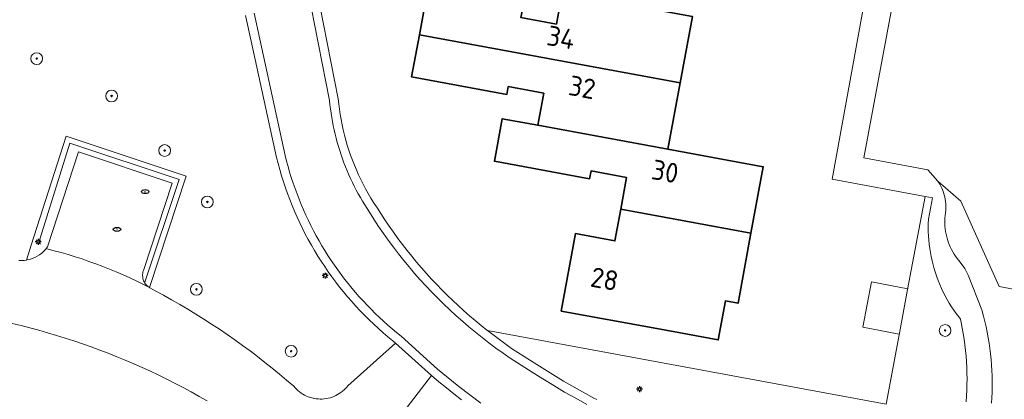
# Model space of a CAD drawing. Header units: metres. Extents: x 152610 to 160096, y 456114 to 462495.
# Tile 615 of 656: x 158819 to 158886, y 460780 to 460806. Entities that reach past the tile are written whole.
import ezdxf
from ezdxf.enums import TextEntityAlignment as Align

# ---------------------------------------------------------------- set-up
doc = ezdxf.new("R2010")
doc.units = ezdxf.units.M
doc.header["$LTSCALE"] = 0.5
doc.layers.get('0').update_dxf_attribs({"linetype": 'CONTINUOUS'})
for name, color, linetype, lineweight in [('B-PV-GR-BEPLANTING_CULTUUR_BOSPLANTSOEN-GV', 251, 'CONTINUOUS', 18), ('B-PV-GR-BOOM-S', 251, 'CONTINUOUS', 25), ('B-PV-IE-MEUBILAIR-S', 251, 'CONTINUOUS', 25), ('B-PV-IE-TERREINAFSCHEIDING_KUNSTMATIG_MUUR-G', 251, 'IE-TERREINAFSCHEIDING_KUNSTMATIG-SO', 18), ('B-PV-OG-BEBOUWING-GV', 6, 'CONTINUOUS', 35), ('B-PV-OG-BEBOUWING-T18', 1, 'CONTINUOUS', 18), ('B-PV-OG-BEBOUWING_SCHUUR-GV', 251, 'CONTINUOUS', 18), ('B-PV-VH-HALFVERHARDING_GRAVEL-GV', 251, 'CONTINUOUS', 18), ('B-PV-VH-OPENVERHARDING_BETONSTRAATSTEEN-GV', 251, 'CONTINUOUS', 18), ('B-PV-VH-OPENVERHARDING_STRAATBAKSTEEN-GV', 251, 'CONTINUOUS', 18)]:
    doc.layers.add(name, color=color, linetype=linetype, lineweight=lineweight)
doc.styles.add('NLCS-ISO', font='NLCS-ISO.ttf')
doc.styles.add('NLCS-ISO-M750-T18', font='NLCS-ISO.ttf', dxfattribs={"height": 1.35})
doc.linetypes.add('IE-TERREINAFSCHEIDING_KUNSTMATIG-SO', pattern='A,4,[82,NLCS.SHX,S=0.75,R=90,X=0,Y=0],4,-2', length=10)

# ---------------------------------------------------------------- blocks, each defined once
blk = doc.blocks.new('SIE-MEUBILAIR_PAAL_LICHTMAST-SO')
for points in [[(-0.62, 0), (-1, 0)], [(-0.71, 0.71), (-0.44, 0.44)], [(0, 1), (0, 0.62)], [(0.44, 0.44), (0.71, 0.71)], [(1, 0), (0.62, 0)], [(-0.71, -0.71), (-0.44, -0.44)], [(0, -0.62), (0, -1)], [(0.44, -0.44), (0.71, -0.71)]]:
    blk.add_lwpolyline(points)
blk.add_circle((0, 0), 0.5)
blk = doc.blocks.new('SIE-MEUBILAIR_PUT_RIOOLPUT-SO')
blk.add_ellipse((0, 0), major_axis=(1.25, 0), ratio=0.54)
at = {"style": 'NLCS-ISO'}
blk.add_text('ri', height=0.75, dxfattribs=at).set_placement((-0.04, 0.07), align=Align.MIDDLE_CENTER)
blk = doc.blocks.new('SGR-BOOM_GBKN-SO')
at = {"linetype": 'ByBlock', "lineweight": 18}
h = blk.add_hatch(color=0, dxfattribs=at)
h.dxf.hatch_style = 1
edge = h.paths.add_edge_path()
edge.add_arc((0, 0), 0.25, 0, 360)
at = {"color": 0, "linetype": 'ByBlock', "lineweight": 18}
for radius in [2, 0.25]:
    blk.add_circle((0, 0), radius, dxfattribs=at)
at = {"color": 0, "linetype": 'ByBlock', "lineweight": 18, "style": 'NLCS-ISO'}
blk.add_attdef('SOORT', (2.5, 0), '', height=1.5, dxfattribs=at)

msp = doc.modelspace()

# ---------------------------------------------------------------- linework, layer by layer
at = {"layer": 'B-PV-GR-BEPLANTING_CULTUUR_BOSPLANTSOEN-GV', "flags": 128}
for points in [[(158819.169, 460789.527), (158819.356, 460789.522), (158819.543, 460789.532), (158819.689, 460789.553), (158820.016, 460790.565), (158822.388, 460797.969), (158830.535, 460795.243), (158828.032, 460787.687), (158828.069, 460787.663), (158828.108, 460787.642), (158828.431, 460787.471), (158828.99, 460787.168), (158829.545, 460786.858), (158830.096, 460786.541), (158830.642, 460786.217), (158831.185, 460785.886), (158831.724, 460785.549), (158832.258, 460785.204), (158832.788, 460784.853), (158833.314, 460784.495), (158833.835, 460784.131), (158834.351, 460783.76), (158834.863, 460783.383), (158835.37, 460782.999), (158835.871, 460782.609), (158836.368, 460782.213), (158836.86, 460781.81), (158837.347, 460781.402), (158837.829, 460780.987), (158837.918, 460780.883), (158838.013, 460780.785), (158838.114, 460780.692), (158838.22, 460780.605), (158838.331, 460780.525), (158838.446, 460780.451), (158838.566, 460780.384), (158838.689, 460780.324), (158838.816, 460780.271), (158838.945, 460780.226), (158839.077, 460780.189), (158839.21, 460780.159), (158839.346, 460780.137), (158839.482, 460780.123), (158839.619, 460780.117), (158839.756, 460780.119), (158839.892, 460780.129), (158840.028, 460780.147), (158840.163, 460780.173), (158840.295, 460780.207), (158840.426, 460780.248), (158840.554, 460780.297), (158840.679, 460780.353), (158840.8, 460780.417), (158840.918, 460780.487), (158841.031, 460780.564), (158841.139, 460780.648), (158841.243, 460780.738), (158841.341, 460780.834), (158841.433, 460780.935), (158841.507, 460781.026), (158844.744, 460783.918), (158844.55, 460784.073), (158844.219, 460784.345), (158843.893, 460784.624), (158843.573, 460784.909), (158843.257, 460785.199), (158842.948, 460785.496), (158842.643, 460785.798), (158842.345, 460786.106), (158842.052, 460786.419), (158841.765, 460786.738), (158841.484, 460787.062), (158841.209, 460787.391), (158840.941, 460787.725), (158840.678, 460788.064), (158840.422, 460788.408), (158840.173, 460788.757), (158839.93, 460789.11), (158839.694, 460789.468), (158839.464, 460789.83), (158839.241, 460790.197), (158839.025, 460790.567), (158838.817, 460790.942), (158838.615, 460791.32), (158838.42, 460791.702), (158838.232, 460792.088), (158838.052, 460792.477), (158837.878, 460792.869), (158837.713, 460793.264), (158837.554, 460793.663), (158837.403, 460794.064), (158837.26, 460794.468), (158837.124, 460794.875), (158836.996, 460795.284), (158836.875, 460795.696), (158836.762, 460796.109), (158836.657, 460796.525), (158834.938, 460804.426), (158834.558, 460806.165)], [(158904.662, 460784.217), (158885.699, 460787.748), (158883.103, 460793.542), (158881.538, 460794.91), (158881.589, 460794.835), (158881.671, 460794.703), (158881.745, 460794.567), (158881.813, 460794.428), (158881.873, 460794.285), (158881.926, 460794.139), (158881.972, 460793.991), (158882.009, 460793.841), (158882.039, 460793.688), (158882.061, 460793.535), (158882.075, 460793.381), (158882.081, 460793.226), (158882.079, 460793.071), (158882.069, 460792.916), (158882.051, 460792.762), (158882.029, 460792.581), (158882.015, 460792.399), (158882.009, 460792.216), (158882.01, 460792.034), (158882.02, 460791.852), (158882.038, 460791.67), (158882.064, 460791.49), (158882.098, 460791.31), (158882.139, 460791.132), (158882.188, 460790.957), (158882.245, 460790.783), (158882.31, 460790.613), (158882.382, 460790.445), (158882.461, 460790.28), (158882.547, 460790.12), (158882.64, 460789.963), (158882.74, 460789.81), (158882.847, 460789.662), (158882.96, 460789.519), (158883.05, 460789.413), (158883.363, 460788.987), (158883.606, 460788.518), (158884.513, 460786.176), (158884.537, 460786.095), (158884.637, 460785.736), (158884.73, 460785.375), (158884.815, 460785.013), (158884.892, 460784.648), (158884.961, 460784.283), (158885.022, 460783.915), (158885.076, 460783.547), (158885.121, 460783.177), (158885.159, 460782.807), (158885.188, 460782.435), (158885.21, 460782.063), (158885.223, 460781.691), (158885.229, 460781.319), (158885.227, 460780.947), (158885.216, 460780.574), (158885.198, 460780.202), (158885.171, 460779.831)], [(158883.453, 460779.94), (158883.481, 460780.325), (158883.502, 460780.711), (158883.514, 460781.097), (158883.518, 460781.483), (158883.514, 460781.87), (158883.503, 460782.256), (158883.483, 460782.641), (158883.455, 460783.027), (158883.42, 460783.411), (158883.376, 460783.795), (158883.325, 460784.178), (158883.265, 460784.56), (158883.198, 460784.94), (158883.123, 460785.319), (158883.076, 460785.535), (158882.952, 460785.694), (158882.783, 460785.921), (158882.62, 460786.153), (158882.464, 460786.39), (158882.315, 460786.631), (158882.173, 460786.876), (158882.038, 460787.125), (158881.909, 460787.378), (158881.788, 460787.634), (158881.674, 460787.894), (158881.568, 460788.157), (158881.469, 460788.422), (158881.378, 460788.69), (158881.294, 460788.961), (158881.218, 460789.234), (158881.149, 460789.509), (158881.088, 460789.786), (158881.036, 460790.064), (158880.991, 460790.344), (158880.954, 460790.625), (158880.925, 460790.907), (158880.903, 460791.19), (158880.89, 460791.473), (158880.885, 460791.756), (158880.888, 460792.04), (158880.899, 460792.323), (158881.174, 460793.782), (158880.677, 460793.875), (158879.489, 460787.552), (158878.934, 460784.601), (158878.027, 460779.772)], [(158878.027, 460779.772), (158850.976, 460784.767), (158852.613, 460783.561), (158854.323, 460782.459), (158856.138, 460781.331), (158858.001, 460780.286), (158858.195, 460780.183), (158858.389, 460780.082)], [(158849.216, 460780.068), (158848.699, 460780.469), (158848.186, 460780.876), (158847.679, 460781.289), (158847.176, 460781.709), (158845.077, 460778.988)]]:
    msp.add_lwpolyline(points, dxfattribs=at)
at = {"layer": 'B-PV-IE-TERREINAFSCHEIDING_KUNSTMATIG_MUUR-G', "flags": 128}
msp.add_lwpolyline([(158820.505, 460790.685), (158822.633, 460797.491), (158830.06, 460795.021), (158827.721, 460788.063)], dxfattribs=at)
at = {"layer": 'B-PV-OG-BEBOUWING-GV', "flags": 128}
for points in [[(158853.344, 460806.552), (158846.886, 460807.739), (158846.353, 460804.844), (158864.054, 460801.591), (158864.885, 460806.099), (158856.051, 460807.723), (158855.658, 460805.58), (158853.247, 460806.022)], [(158864.054, 460801.591), (158846.353, 460804.844), (158845.827, 460801.986), (158852.285, 460800.799), (158852.382, 460801.328), (158854.793, 460800.885), (158854.392, 460798.707), (158863.222, 460797.083)], [(158854.392, 460798.707), (158851.983, 460799.149), (158851.45, 460796.263), (158857.909, 460795.072), (158858.006, 460795.603), (158860.418, 460795.158), (158860.02, 460793.002), (158868.858, 460791.377), (158869.691, 460795.894), (158863.222, 460797.083)], [(158868.858, 460791.377), (158860.02, 460793.002), (158859.623, 460790.855), (158856.943, 460791.348), (158855.98, 460786.094), (158862.467, 460784.903), (158866.638, 460784.137), (158867.125, 460786.779), (158867.981, 460786.621)]]:
    msp.add_lwpolyline(points, close=True, dxfattribs=at)
at = {"layer": 'B-PV-OG-BEBOUWING_SCHUUR-GV', "flags": 128}
msp.add_lwpolyline([(158879.5, 460787.61), (158877.031, 460788.071), (158876.457, 460784.994), (158878.921, 460784.534), (158878.934, 460784.601), (158879.489, 460787.552)], close=True, dxfattribs=at)
at = {"layer": 'B-PV-VH-HALFVERHARDING_GRAVEL-GV', "flags": 128}
for points in [[(158883.494, 460845.383), (158874.36, 460795.036), (158880.677, 460793.875), (158881.174, 460793.782), (158880.899, 460792.323), (158880.888, 460792.04), (158880.885, 460791.756), (158880.89, 460791.473), (158880.903, 460791.19), (158880.925, 460790.907), (158880.954, 460790.625), (158880.991, 460790.344), (158881.036, 460790.064), (158881.088, 460789.786), (158881.149, 460789.509), (158881.218, 460789.234), (158881.294, 460788.961), (158881.378, 460788.69), (158881.469, 460788.422), (158881.568, 460788.157), (158881.674, 460787.894), (158881.788, 460787.634), (158881.909, 460787.378), (158882.038, 460787.125), (158882.173, 460786.876), (158882.315, 460786.631), (158882.464, 460786.39), (158882.62, 460786.153), (158882.783, 460785.921), (158882.952, 460785.694), (158883.076, 460785.535), (158883.123, 460785.319), (158883.198, 460784.94), (158883.265, 460784.56), (158883.325, 460784.178), (158883.376, 460783.795), (158883.42, 460783.411), (158883.455, 460783.027), (158883.483, 460782.641), (158883.503, 460782.256), (158883.514, 460781.87), (158883.518, 460781.483), (158883.514, 460781.097), (158883.502, 460780.711), (158883.481, 460780.325), (158883.453, 460779.94)], [(158885.171, 460779.831), (158885.198, 460780.202), (158885.216, 460780.574), (158885.227, 460780.947), (158885.229, 460781.319), (158885.223, 460781.691), (158885.21, 460782.063), (158885.188, 460782.435), (158885.159, 460782.807), (158885.121, 460783.177), (158885.076, 460783.547), (158885.022, 460783.915), (158884.961, 460784.283), (158884.892, 460784.648), (158884.815, 460785.013), (158884.73, 460785.375), (158884.637, 460785.736), (158884.537, 460786.095), (158884.513, 460786.176), (158883.606, 460788.518), (158883.363, 460788.987), (158883.05, 460789.413), (158882.96, 460789.519), (158882.847, 460789.662), (158882.74, 460789.81), (158882.64, 460789.963), (158882.547, 460790.12), (158882.461, 460790.28), (158882.382, 460790.445), (158882.31, 460790.613), (158882.245, 460790.783), (158882.188, 460790.957), (158882.139, 460791.132), (158882.098, 460791.31), (158882.064, 460791.49), (158882.038, 460791.67), (158882.02, 460791.852), (158882.01, 460792.034), (158882.009, 460792.216), (158882.015, 460792.399), (158882.029, 460792.581), (158882.051, 460792.762), (158882.069, 460792.916), (158882.079, 460793.071), (158882.081, 460793.226), (158882.075, 460793.381), (158882.061, 460793.535), (158882.039, 460793.688), (158882.009, 460793.841), (158881.972, 460793.991), (158881.926, 460794.139), (158881.873, 460794.285), (158881.813, 460794.428), (158881.745, 460794.567), (158881.671, 460794.703), (158881.589, 460794.835), (158881.538, 460794.91), (158880.863, 460795.68), (158876.512, 460796.484), (158880.063, 460815.55)]]:
    msp.add_lwpolyline(points, dxfattribs=at)
at = {"layer": 'B-PV-VH-OPENVERHARDING_BETONSTRAATSTEEN-GV', "flags": 128}
for points in [[(158830.535, 460795.243), (158822.388, 460797.969), (158820.016, 460790.565), (158819.689, 460789.553), (158819.729, 460789.559), (158819.912, 460789.601), (158820.09, 460789.658), (158820.263, 460789.731), (158820.429, 460789.818), (158820.587, 460789.919), (158820.735, 460790.033), (158820.874, 460790.159), (158821.001, 460790.296), (158821.026, 460790.328), (158821.116, 460790.444), (158821.119, 460790.449), (158823.227, 460796.896), (158829.587, 460794.769), (158827.625, 460788.843), (158827.6, 460788.758), (158827.582, 460788.671), (158827.573, 460788.582), (158827.571, 460788.494), (158827.578, 460788.405), (158827.592, 460788.318), (158827.615, 460788.232), (158827.644, 460788.148), (158827.682, 460788.068), (158827.726, 460787.991), (158827.777, 460787.918), (158827.835, 460787.85), (158827.898, 460787.788), (158827.967, 460787.732), (158828.032, 460787.687)], [(158829.587, 460794.769), (158823.227, 460796.896), (158821.119, 460790.449), (158821.116, 460790.444), (158821.026, 460790.328), (158821.081, 460790.315), (158821.563, 460790.192), (158822.042, 460790.063), (158822.519, 460789.925), (158822.994, 460789.78), (158823.466, 460789.627), (158823.936, 460789.466), (158824.404, 460789.298), (158824.868, 460789.122), (158825.33, 460788.939), (158825.788, 460788.749), (158826.244, 460788.551), (158826.696, 460788.346), (158827.145, 460788.133), (158827.59, 460787.914), (158828.032, 460787.687), (158827.967, 460787.732), (158827.898, 460787.788), (158827.835, 460787.85), (158827.777, 460787.918), (158827.726, 460787.991), (158827.682, 460788.068), (158827.644, 460788.148), (158827.615, 460788.232), (158827.592, 460788.318), (158827.578, 460788.405), (158827.571, 460788.494), (158827.573, 460788.582), (158827.582, 460788.671), (158827.6, 460788.758), (158827.625, 460788.843)]]:
    msp.add_lwpolyline(points, close=True, dxfattribs=at)
at = {"layer": 'B-PV-VH-OPENVERHARDING_STRAATBAKSTEEN-GV', "flags": 128}
for points in [[(158838.255, 460810.55), (158840.254, 460800.392), (158840.285, 460800.103), (158840.321, 460799.815), (158840.361, 460799.527), (158840.407, 460799.24), (158840.458, 460798.954), (158840.514, 460798.669), (158840.575, 460798.385), (158840.641, 460798.102), (158840.712, 460797.82), (158840.787, 460797.539), (158840.868, 460797.26), (158840.954, 460796.982), (158841.044, 460796.706), (158841.139, 460796.432), (158841.239, 460796.159), (158841.344, 460795.888), (158841.453, 460795.619), (158841.568, 460795.351), (158841.687, 460795.086), (158841.81, 460794.823), (158841.938, 460794.562), (158842.071, 460794.304), (158842.208, 460794.048), (158842.35, 460793.794), (158842.496, 460793.543), (158842.646, 460793.294), (158842.801, 460793.048), (158842.96, 460792.805), (158843.269, 460792.321), (158843.587, 460791.841), (158843.913, 460791.368), (158844.247, 460790.9), (158844.589, 460790.438), (158844.939, 460789.982), (158845.296, 460789.532), (158845.662, 460789.088), (158846.035, 460788.651), (158846.415, 460788.22), (158846.803, 460787.796), (158847.198, 460787.378), (158847.6, 460786.968), (158848.009, 460786.564), (158848.426, 460786.167), (158848.848, 460785.778), (158849.278, 460785.396), (158849.714, 460785.021), (158850.156, 460784.654), (158850.605, 460784.295), (158851.074, 460783.934), (158851.549, 460783.581), (158852.03, 460783.236), (158852.517, 460782.9), (158853.011, 460782.573), (158853.51, 460782.255), (158854.014, 460781.945), (158854.739, 460781.481), (158855.472, 460781.03), (158856.214, 460780.592), (158856.963, 460780.167), (158857.719, 460779.756)], [(158857.719, 460779.756), (158856.963, 460780.167), (158856.214, 460780.592), (158855.472, 460781.03), (158854.739, 460781.481), (158854.014, 460781.945), (158853.51, 460782.255), (158853.011, 460782.573), (158852.517, 460782.9), (158852.03, 460783.236), (158851.549, 460783.581), (158851.074, 460783.934), (158850.605, 460784.295), (158850.156, 460784.654), (158849.714, 460785.021), (158849.278, 460785.396), (158848.848, 460785.778), (158848.426, 460786.167), (158848.009, 460786.564), (158847.6, 460786.968), (158847.198, 460787.378), (158846.803, 460787.796), (158846.415, 460788.22), (158846.035, 460788.651), (158845.662, 460789.088), (158845.296, 460789.532), (158844.939, 460789.982), (158844.589, 460790.438), (158844.247, 460790.9), (158843.913, 460791.368), (158843.587, 460791.841), (158843.269, 460792.321), (158842.96, 460792.805), (158842.801, 460793.048), (158842.646, 460793.294), (158842.496, 460793.543), (158842.35, 460793.794), (158842.208, 460794.048), (158842.071, 460794.304), (158841.938, 460794.562), (158841.81, 460794.823), (158841.687, 460795.086), (158841.568, 460795.351), (158841.453, 460795.619), (158841.344, 460795.888), (158841.239, 460796.159), (158841.139, 460796.432), (158841.044, 460796.706), (158840.954, 460796.982), (158840.868, 460797.26), (158840.787, 460797.539), (158840.712, 460797.82), (158840.641, 460798.102), (158840.575, 460798.385), (158840.514, 460798.669), (158840.458, 460798.954), (158840.407, 460799.24), (158840.361, 460799.527), (158840.321, 460799.815), (158840.285, 460800.103), (158840.254, 460800.392), (158838.255, 460810.55)], [(158858.389, 460780.082), (158858.195, 460780.183), (158858.001, 460780.286), (158856.138, 460781.331), (158854.323, 460782.459), (158852.613, 460783.561), (158850.976, 460784.767), (158850.936, 460784.799), (158850.537, 460785.119), (158850.142, 460785.445), (158849.753, 460785.777), (158849.37, 460786.115), (158848.991, 460786.46), (158848.618, 460786.81), (158848.251, 460787.166), (158847.889, 460787.528), (158847.533, 460787.895), (158847.183, 460788.268), (158846.838, 460788.646), (158846.499, 460789.03), (158846.167, 460789.418), (158845.841, 460789.812), (158845.52, 460790.212), (158845.206, 460790.615), (158844.899, 460791.024), (158844.598, 460791.438), (158844.303, 460791.856), (158844.015, 460792.279), (158843.734, 460792.706), (158843.459, 460793.138), (158843.444, 460793.161), (158843.249, 460793.461), (158843.062, 460793.765), (158842.881, 460794.074), (158842.707, 460794.387), (158842.54, 460794.703), (158842.38, 460795.023), (158842.227, 460795.347), (158842.082, 460795.674), (158841.943, 460796.004), (158841.813, 460796.337), (158841.69, 460796.674), (158841.574, 460797.012), (158841.466, 460797.353), (158841.365, 460797.697), (158841.273, 460798.043), (158841.188, 460798.39), (158841.111, 460798.74), (158841.041, 460799.091), (158840.98, 460799.443), (158840.926, 460799.797), (158840.881, 460800.152), (158840.843, 460800.508), (158838.844, 460810.666)], [(158850.521, 460779.841), (158849.77, 460780.4), (158849.029, 460780.971), (158848.299, 460781.556), (158847.579, 460782.153), (158845.116, 460784.389), (158844.812, 460784.634), (158844.511, 460784.884), (158844.216, 460785.139), (158843.924, 460785.399), (158843.638, 460785.665), (158843.356, 460785.935), (158843.079, 460786.21), (158842.806, 460786.49), (158842.539, 460786.775), (158842.277, 460787.065), (158842.019, 460787.358), (158841.767, 460787.657), (158841.52, 460787.959), (158841.279, 460788.266), (158841.042, 460788.578), (158840.812, 460788.893), (158840.587, 460789.212), (158840.367, 460789.535), (158840.153, 460789.862), (158839.945, 460790.193), (158839.742, 460790.527), (158839.546, 460790.864), (158839.356, 460791.205), (158839.171, 460791.55), (158838.992, 460791.897), (158838.82, 460792.248), (158838.654, 460792.601), (158838.494, 460792.957), (158838.34, 460793.317), (158838.192, 460793.678), (158838.051, 460794.042), (158837.916, 460794.409), (158837.788, 460794.778), (158837.666, 460795.149), (158837.55, 460795.522), (158837.441, 460795.897), (158837.339, 460796.274), (158837.243, 460796.653), (158835.524, 460804.554), (158835.141, 460806.308)], [(158835.141, 460806.308), (158835.524, 460804.554), (158837.243, 460796.653), (158837.339, 460796.274), (158837.441, 460795.897), (158837.55, 460795.522), (158837.666, 460795.149), (158837.788, 460794.778), (158837.916, 460794.409), (158838.051, 460794.042), (158838.192, 460793.678), (158838.34, 460793.317), (158838.494, 460792.957), (158838.654, 460792.601), (158838.82, 460792.248), (158838.992, 460791.897), (158839.171, 460791.55), (158839.356, 460791.205), (158839.546, 460790.864), (158839.742, 460790.527), (158839.945, 460790.193), (158840.153, 460789.862), (158840.367, 460789.535), (158840.587, 460789.212), (158840.812, 460788.893), (158841.042, 460788.578), (158841.279, 460788.266), (158841.52, 460787.959), (158841.767, 460787.657), (158842.019, 460787.358), (158842.277, 460787.065), (158842.539, 460786.775), (158842.806, 460786.49), (158843.079, 460786.21), (158843.356, 460785.935), (158843.638, 460785.665), (158843.924, 460785.399), (158844.216, 460785.139), (158844.511, 460784.884), (158844.812, 460784.634), (158845.116, 460784.389), (158847.579, 460782.153), (158848.299, 460781.556), (158849.029, 460780.971), (158849.77, 460780.4), (158850.521, 460779.841)], [(158834.558, 460806.165), (158834.938, 460804.426), (158836.657, 460796.525), (158836.762, 460796.109), (158836.875, 460795.696), (158836.996, 460795.284), (158837.124, 460794.875), (158837.26, 460794.468), (158837.403, 460794.064), (158837.554, 460793.663), (158837.713, 460793.264), (158837.878, 460792.869), (158838.052, 460792.477), (158838.232, 460792.088), (158838.42, 460791.702), (158838.615, 460791.32), (158838.817, 460790.942), (158839.025, 460790.567), (158839.241, 460790.197), (158839.464, 460789.83), (158839.694, 460789.468), (158839.93, 460789.11), (158840.173, 460788.757), (158840.422, 460788.408), (158840.678, 460788.064), (158840.941, 460787.725), (158841.209, 460787.391), (158841.484, 460787.062), (158841.765, 460786.738), (158842.052, 460786.419), (158842.345, 460786.106), (158842.643, 460785.798), (158842.948, 460785.496), (158843.257, 460785.199), (158843.573, 460784.909), (158843.893, 460784.624), (158844.219, 460784.345), (158844.55, 460784.073), (158844.744, 460783.918), (158847.176, 460781.709), (158847.679, 460781.289), (158848.186, 460780.876), (158848.699, 460780.469), (158849.216, 460780.068)], [(158845.077, 460778.988), (158847.176, 460781.709), (158844.744, 460783.918), (158841.507, 460781.026), (158841.433, 460780.935), (158841.341, 460780.834), (158841.243, 460780.738), (158841.139, 460780.648), (158841.031, 460780.564), (158840.918, 460780.487), (158840.8, 460780.417), (158840.679, 460780.353), (158840.554, 460780.297), (158840.426, 460780.248), (158840.295, 460780.207), (158840.163, 460780.173), (158840.028, 460780.147), (158839.892, 460780.129), (158839.756, 460780.119), (158839.619, 460780.117), (158839.482, 460780.123), (158839.346, 460780.137), (158839.21, 460780.159), (158839.077, 460780.189), (158838.945, 460780.226), (158838.816, 460780.271), (158838.689, 460780.324), (158838.566, 460780.384), (158838.446, 460780.451), (158838.331, 460780.525), (158838.22, 460780.605), (158838.114, 460780.692), (158838.013, 460780.785), (158837.918, 460780.883), (158837.829, 460780.987), (158837.347, 460781.402), (158836.86, 460781.81), (158836.368, 460782.213), (158835.871, 460782.609), (158835.37, 460782.999), (158834.863, 460783.383), (158834.351, 460783.76), (158833.835, 460784.131), (158833.314, 460784.495), (158832.788, 460784.853), (158832.258, 460785.204), (158831.724, 460785.549), (158831.185, 460785.886), (158830.642, 460786.217), (158830.096, 460786.541), (158829.545, 460786.858), (158828.99, 460787.168), (158828.431, 460787.471), (158828.108, 460787.642), (158828.069, 460787.663), (158828.032, 460787.687), (158827.59, 460787.914), (158827.145, 460788.133), (158826.696, 460788.346), (158826.244, 460788.551), (158825.788, 460788.749), (158825.33, 460788.939), (158824.868, 460789.122), (158824.404, 460789.298), (158823.936, 460789.466), (158823.466, 460789.627), (158822.994, 460789.78), (158822.519, 460789.925), (158822.042, 460790.063), (158821.563, 460790.192), (158821.081, 460790.315), (158821.026, 460790.328), (158821.001, 460790.296), (158820.874, 460790.159), (158820.735, 460790.033), (158820.587, 460789.919), (158820.429, 460789.818), (158820.263, 460789.731), (158820.09, 460789.658), (158819.912, 460789.601), (158819.729, 460789.559), (158819.689, 460789.553), (158819.543, 460789.532), (158819.356, 460789.522), (158819.169, 460789.527)], [(158818.724, 460785.248), (158819.328, 460785.103), (158819.931, 460784.949), (158820.531, 460784.788), (158821.129, 460784.619), (158821.725, 460784.442), (158822.318, 460784.258), (158822.909, 460784.066), (158823.498, 460783.866), (158824.084, 460783.659), (158824.667, 460783.445), (158825.247, 460783.223), (158825.825, 460782.993), (158826.399, 460782.756), (158826.97, 460782.512), (158827.539, 460782.26), (158828.104, 460782.001), (158828.665, 460781.735), (158829.223, 460781.461), (158829.778, 460781.181), (158830.328, 460780.893), (158830.876, 460780.598), (158831.419, 460780.297), (158831.958, 460779.988)]]:
    msp.add_lwpolyline(points, dxfattribs=at)

# ---------------------------------------------------------------- block references
at = {"layer": 'B-PV-GR-BOOM-S', "xscale": 0.2, "yscale": 0.2, "zscale": 0.2}
for p in [(158820.39, 460803.234), (158825.47, 460800.694), (158829.069, 460796.99), (158831.967, 460793.501), (158831.225, 460787.567), (158882.03, 460784.775), (158837.653, 460783.364)]:
    msp.add_blockref('SGR-BOOM_GBKN-SO', p, dxfattribs=at)
at = {"layer": 'B-PV-IE-MEUBILAIR-S', "xscale": 0.2, "yscale": 0.2, "zscale": 0.2}
for name, p in [('SIE-MEUBILAIR_PUT_RIOOLPUT-SO', (158827.746, 460794.2)), ('SIE-MEUBILAIR_PUT_RIOOLPUT-SO', (158825.835, 460791.639)), ('SIE-MEUBILAIR_PAAL_LICHTMAST-SO', (158820.492, 460790.787)), ('SIE-MEUBILAIR_PAAL_LICHTMAST-SO', (158839.963, 460788.496)), ('SIE-MEUBILAIR_PAAL_LICHTMAST-SO', (158861.293, 460780.786))]:
    msp.add_blockref(name, p, dxfattribs=at)

# ---------------------------------------------------------------- texts
at = {"layer": 'B-PV-OG-BEBOUWING-T18', "style": 'NLCS-ISO-M750-T18'}
for s, rotation, p in [('34', 349.6, (158855.974, 460804.665)), ('32', 349.6, (158857.408, 460801.284)), ('30', 349.5, (158863.037, 460795.572)), ('28', 349.6, (158858.921, 460788.27))]:
    msp.add_text(s, height=1.35, rotation=rotation, dxfattribs=at).set_placement(p, align=Align.MIDDLE)

doc.saveas('drawing.dxf')
